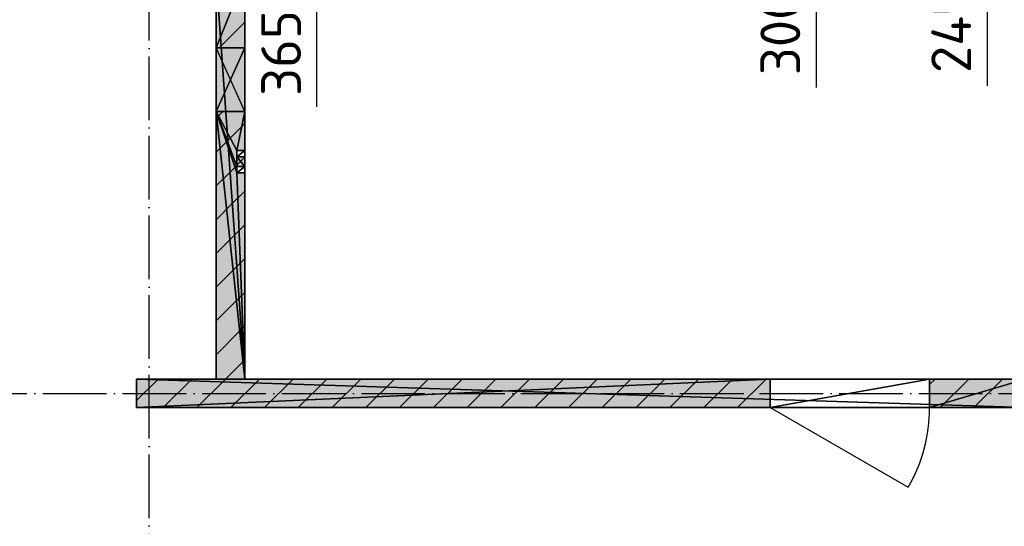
# Model space of a CAD drawing. Header units: millimetres. Extents: x 40580 to 559114, y -343730 to 81020.
# Tile 504 of 656: x 390385 to 396567, y -55257 to -52073. Entities that reach past the tile are written whole.
import ezdxf

# ---------------------------------------------------------------- set-up
doc = ezdxf.new("R2010")
doc.units = ezdxf.units.MM
doc.linetypes.add('______11', pattern=[500, 400, -50, 0, -50])
doc.linetypes.add('______5', pattern=[1100, 800, -100, 100, -100])
for name, color, linetype in [('____________', 7, 'Continuous'), ('___________________', 253, '______5'), ('__________________________', 22, 'Continuous'), ('Тонкие', 7, 'Continuous')]:
    doc.layers.add(name, color=color, linetype=linetype)
doc.styles.add('ISOCPEUR', font='isocpeur.ttf')
doc.dimstyles.new('СПДС', dxfattribs={"dimscale": 125, "dimtxt": 250, "dimasz": 50, "dimexe": 50, "dimexo": 10, "dimgap": 100, "dimtad": 1, "dimdec": 0, "dimtxsty": 'ISOCPEUR', "dimblk": 'OBLIQUE', "dimcen": 50, "dimdle": 50, "dimadec": 0, "dimazin": 2, "dimtfac": 0.75, "dimtdec": 0, "dimtmove": 1, "dimatfit": 3, "dimfxl": 1, "dimtfill": 1, "dimtolj": 1, "dimarcsym": 1})

# ---------------------------------------------------------------- blocks, each defined once
blk = doc.blocks.new('_OBLIQUE')
at = {"color": 0, "linetype": 'ByBlock'}
blk.add_line((-0.5, -0.5), (0.5, 0.5), dxfattribs=at)
blk = doc.blocks.new('*D19271')
at = {"layer": 'Defpoints', "color": 0}
for p in [(391363.2, -51181), (390249.1, -51621), (391298.1, -51621)]:
    blk.add_point(p, dxfattribs=at)
at = {"layer": 'Тонкие', "color": 0, "lineweight": -2}
for p, q in [((391353.2, -51181), (390199.1, -51181)), ((390249.1, -51131), (390249.1, -51671)), ((391288.1, -51621), (390199.1, -51621)), ((390249.1, -51621), (390249.1, -52428.4))]:
    blk.add_line(p, q, dxfattribs=at)
at = {"layer": 'Тонкие', "color": 0, "lineweight": -2, "xscale": 50, "yscale": 50, "zscale": 50}
for p, rotation in [((390249.1, -51181), 90), ((390249.1, -51621), 270)]:
    blk.add_blockref('_OBLIQUE', p, dxfattribs=dict(at, rotation=rotation))
at = {"layer": 'Тонкие', "color": 0, "insert": (390024.1, -52065.9), "char_height": 250, "attachment_point": 5, "rotation": 90, "style": 'ISOCPEUR', "bg_fill": 3, "box_fill_scale": 1.1, "bg_fill_color": 256, "bg_fill_true_color": 13158600, "bg_fill_transparency": 0}
blk.add_mtext('\\A1;440', dxfattribs=at)
blk = doc.blocks.new('*D19277')
at = {"layer": 'Defpoints', "color": 0}
for p in [(391813.2, -51256), (391754.7, -51621), (391834, -51621)]:
    blk.add_point(p, dxfattribs=at)
at = {"layer": 'Тонкие', "color": 0, "lineweight": -2}
for p, q in [((391834, -51206), (391834, -51671)), ((391823.2, -51256), (391884, -51256)), ((392251.6, -51945.3), (391834, -51438.5)), ((391764.7, -51621), (391884, -51621)), ((392251.6, -52620.3), (392251.6, -51945.3))]:
    blk.add_line(p, q, dxfattribs=at)
at = {"layer": 'Тонкие', "color": 0, "lineweight": -2, "xscale": 50, "yscale": 50, "zscale": 50}
for p, rotation in [((391834, -51256), 90), ((391834, -51621), 270)]:
    blk.add_blockref('_OBLIQUE', p, dxfattribs=dict(at, rotation=rotation))
at = {"layer": 'Тонкие', "color": 0, "insert": (392026.6, -52282.8), "char_height": 250, "attachment_point": 5, "rotation": 90, "style": 'ISOCPEUR', "bg_fill": 3, "box_fill_scale": 1.1, "bg_fill_color": 256, "bg_fill_true_color": 13158600, "bg_fill_transparency": 0}
blk.add_mtext('\\A1;365', dxfattribs=at)
blk = doc.blocks.new('*D19295')
at = {"layer": 'Defpoints', "color": 0}
for p in [(395738.1, -51165.9), (395738.1, -51375.9), (396459, -51375.9)]:
    blk.add_point(p, dxfattribs=at)
at = {"layer": 'Тонкие', "color": 0, "lineweight": -2}
for p, q in [((396459, -51115.9), (396459, -51425.9)), ((395748.1, -51165.9), (396509, -51165.9)), ((397169.5, -51915.9), (396459, -51270.9)), ((395748.1, -51375.9), (396509, -51375.9)), ((397169.5, -52540.9), (397169.5, -51915.9))]:
    blk.add_line(p, q, dxfattribs=at)
at = {"layer": 'Тонкие', "color": 0, "lineweight": -2, "xscale": 50, "yscale": 50, "zscale": 50}
for p, rotation in [((396459, -51165.9), 90), ((396459, -51375.9), 270)]:
    blk.add_blockref('_OBLIQUE', p, dxfattribs=dict(at, rotation=rotation))
at = {"layer": 'Тонкие', "color": 0, "insert": (396944.5, -52228.4), "char_height": 250, "attachment_point": 5, "rotation": 90, "style": 'ISOCPEUR', "bg_fill": 3, "box_fill_scale": 1.1, "bg_fill_color": 256, "bg_fill_true_color": 13158600, "bg_fill_transparency": 0}
blk.add_mtext('\\A1;210', dxfattribs=at)
blk = doc.blocks.new('*D19296')
at = {"layer": 'Defpoints', "color": 0}
for p in [(395738.1, -51375.9), (395738.1, -51621), (396459, -51621)]:
    blk.add_point(p, dxfattribs=at)
at = {"layer": 'Тонкие', "color": 0, "lineweight": -2}
for p, q in [((395748.1, -51375.9), (396509, -51375.9)), ((396459, -51325.9), (396459, -51671)), ((395748.1, -51621), (396509, -51621)), ((396459, -51621), (396459, -52488.2))]:
    blk.add_line(p, q, dxfattribs=at)
at = {"layer": 'Тонкие', "color": 0, "lineweight": -2, "xscale": 50, "yscale": 50, "zscale": 50}
for p, rotation in [((396459, -51375.9), 90), ((396459, -51621), 270)]:
    blk.add_blockref('_OBLIQUE', p, dxfattribs=dict(at, rotation=rotation))
at = {"layer": 'Тонкие', "color": 0, "insert": (396234, -52138.2), "char_height": 250, "attachment_point": 5, "rotation": 90, "style": 'ISOCPEUR', "bg_fill": 3, "box_fill_scale": 1.1, "bg_fill_color": 256, "bg_fill_true_color": 13158600, "bg_fill_transparency": 0}
blk.add_mtext('\\A1;245', dxfattribs=at)
blk = doc.blocks.new('*D19302')
at = {"layer": 'Defpoints', "color": 0}
for p in [(395338.1, -51320.9), (395386.1, -51621), (395395.8, -51621)]:
    blk.add_point(p, dxfattribs=at)
at = {"layer": 'Тонкие', "color": 0, "lineweight": -2}
for p, q in [((395386.1, -51270.9), (395386.1, -51671)), ((395348.1, -51320.9), (395436.1, -51320.9)), ((395385.8, -51621), (395336.1, -51621)), ((395386.1, -51621), (395386.1, -52500.2))]:
    blk.add_line(p, q, dxfattribs=at)
at = {"layer": 'Тонкие', "color": 0, "lineweight": -2, "xscale": 50, "yscale": 50, "zscale": 50}
for p, rotation in [((395386.1, -51320.9), 90), ((395386.1, -51621), 270)]:
    blk.add_blockref('_OBLIQUE', p, dxfattribs=dict(at, rotation=rotation))
at = {"layer": 'Тонкие', "color": 0, "insert": (395161.1, -52162.7), "char_height": 250, "attachment_point": 5, "rotation": 90, "style": 'ISOCPEUR', "bg_fill": 3, "box_fill_scale": 1.1, "bg_fill_color": 256, "bg_fill_true_color": 13158600, "bg_fill_transparency": 0}
blk.add_mtext('\\A1;300', dxfattribs=at)

msp = doc.modelspace()

# ---------------------------------------------------------------- hatches: boundary and pattern name
at = {"layer": '____________', "linetype": 'Continuous'}
h = msp.add_hatch(color=9, dxfattribs=at)
h.paths.add_polyline_path([(391798.1, -54331), (391798.1, -53036), (391748.1, -53036), (391748.1, -52996), (391798.1, -52996), (391798.1, -52936), (391748.1, -52936), (391748.1, -52896), (391798.1, -52896), (391798.1, -52651), (391678.6, -52651), (391618.1, -52651), (391618.1, -54331)])
h.paths.add_polyline_path([(391618.1, -51801), (391618.1, -52251), (391650.1, -52251)])
h.paths.add_polyline_path([(391650.1, -52251), (391798.1, -52251), (391798.1, -51801), (391618.1, -51801)])
h = msp.add_hatch(color=9, dxfattribs=at)
h.paths.add_polyline_path([(395098.1, -54331), (391118.1, -54331), (391118.1, -54511), (395098.1, -54511)])
h.paths.add_polyline_path([(396098.1, -54331), (396098.1, -54511), (396698.1, -54511), (396698.1, -54331)])

# ---------------------------------------------------------------- linework, layer by layer
at = {"layer": '____________', "color": 253, "linetype": '______11'}
for p, q in [((391618.1, -52693.7, -3800), (391660.8, -52651, -3800)), ((391118.1, -54466.5, -3800), (391253.6, -54331, -3800)), ((391497.8, -54511, -3800), (391677.8, -54331, -3800)), ((391922.1, -54511, -3800), (392102.1, -54331, -3800)), ((392346.4, -54511, -3800), (392526.4, -54331, -3800)), ((392770.6, -54511, -3800), (392950.6, -54331, -3800)), ((393194.9, -54511, -3800), (393374.9, -54331, -3800)), ((393619.1, -54511, -3800), (393799.1, -54331, -3800)), ((394043.4, -54511, -3800), (394223.4, -54331, -3800)), ((394467.7, -54511, -3800), (394647.7, -54331, -3800)), ((394891.9, -54511, -3800), (395071.9, -54331, -3800))]:
    msp.add_line(p, q, dxfattribs=at)
at = {"layer": '____________', "color": 253, "linetype": '______5'}
for p, q in [((391285.7, -54511, -3800), (391465.7, -54331, -3800)), ((391710, -54511, -3800), (391890, -54331, -3800)), ((392134.2, -54511, -3800), (392314.2, -54331, -3800)), ((392558.5, -54511, -3800), (392738.5, -54331, -3800)), ((392982.8, -54511, -3800), (393162.8, -54331, -3800)), ((393407, -54511, -3800), (393587, -54331, -3800)), ((393831.3, -54511, -3800), (394011.3, -54331, -3800)), ((394255.5, -54511, -3800), (394435.5, -54331, -3800)), ((394679.8, -54511, -3800), (394859.8, -54331, -3800))]:
    msp.add_line(p, q, dxfattribs=at)
at = {"layer": '____________', "color": 7, "linetype": 'Continuous'}
msp.add_line((395098.1, -54511, -3800), (395964.1, -55011, -3800), dxfattribs=at)
at = {"layer": '____________', "color": 253, "linetype": '______11', "elevation": -3800}
for points in [[(391636.5, -52251), (391649.2, -52238.3), (391649.2, -52238.3), (391798.1, -52089.5)], [(391618.1, -53118), (391705.6, -53030.5), (391705.6, -53030.5), (391798.1, -52938)], [(391618.1, -53542.2), (391733.7, -53426.6), (391733.7, -53426.6), (391798.1, -53362.2)], [(391618.1, -53966.5), (391761.9, -53822.7), (391761.9, -53822.7), (391798.1, -53786.5)], [(391677.8, -54331), (391790.1, -54218.8), (391790.1, -54218.8), (391798.1, -54210.8)], [(396164.7, -54511), (396344.7, -54331), (396344.7, -54331)]]:
    msp.add_lwpolyline(points, dxfattribs=at)
at = {"layer": '____________', "color": 253, "linetype": '______5', "elevation": -3800}
for points in [[(391618.1, -52905.8), (391691.5, -52832.5), (391691.5, -52832.5), (391798.1, -52725.8)], [(391618.1, -53330.1), (391719.7, -53228.5), (391719.7, -53228.5), (391798.1, -53150.1)], [(391618.1, -53754.4), (391747.8, -53624.6), (391747.8, -53624.6), (391798.1, -53574.4)], [(391618.1, -54178.6), (391776, -54020.7), (391776, -54020.7), (391798.1, -53998.6)], [(396098.1, -54365.5), (396132.6, -54331), (396132.6, -54331)], [(396376.9, -54511), (396556.9, -54331), (396556.9, -54331)]]:
    msp.add_lwpolyline(points, dxfattribs=at)
at = {"layer": '____________', "color": 7, "linetype": 'Continuous'}
msp.add_arc((395098.1, -54511, -3800), 1000, 330, 0, dxfattribs=at)
at = {"layer": '___________________', "color": 253, "linetype": '______11'}
for p, q in [((391198.1, -88711, -3800), (391198.1, -38631, -3800)), ((380028.1, -54421, -3800), (401368.1, -54421, -3800))]:
    msp.add_line(p, q, dxfattribs=at)
at = {"layer": '__________________________', "color": 180, "linetype": 'Continuous'}
for p, q in [((391798.1, -52251, -3800), (391618.1, -52251, -3800)), ((391618.1, -52251, -3800), (391618.1, -52651, -3800)), ((391618.1, -52651, -3800), (391798.1, -52251, -3800)), ((391798.1, -52651, -3800), (391618.1, -52251, -3800)), ((391798.1, -52651, -3800), (391798.1, -52251, -3800)), ((391618.1, -52651, -3800), (391798.1, -52651, -3800))]:
    msp.add_line(p, q, dxfattribs=at)
at = {"layer": '__________________________', "color": 171, "linetype": 'Continuous'}
for points in [[(391618.1, -52651, -3800), (391618.1, -52251, -3800), (391798.1, -52651, -3800)], [(391798.1, -52651, -3800), (391618.1, -52251, -3800), (391798.1, -52251, -3800)]]:
    msp.add_solid(points, dxfattribs=at)

# ---------------------------------------------------------------- dimensions: what is measured, and where the dimension line sits
at = {"layer": 'Тонкие'}
for base, p1, p2, picture, middle in [((396459, -51375.9, -5400), (395738.1, -51165.9, -5400), (395738.1, -51375.9, -5400), '*D19295', (397169.5, -52015.9, -5400)), ((395386.1, -51621, -5750), (395338.1, -51320.9, -5750), (395395.8, -51621, -5750), '*D19302', (395358.4, -52162.7, -5750))]:
    dim = msp.add_linear_dim(base=base, p1=p1, p2=p2, angle=270, dimstyle='СПДС', override={"dimscale": 1, "dimtxsty": 'ISOCPEUR'}, dxfattribs=at)
    dim.commit()
    dim.dimension.update_dxf_attribs({"geometry": picture, "text_midpoint": middle, "dimtype": 160})

# ---------------------------------------------------------------- meshes
at = {"layer": '____________', "color": 7, "linetype": 'Continuous'}
mesh = msp.add_polyface(dxfattribs=at)
corners = [(391618.1, -52651, -4550), (391618.1, -52251, -4550), (391618.1, -52251, -4150), (391618.1, -51801, -4150), (391618.1, -51801, -7600), (391618.1, -54331, -7600), (391618.1, -54331, -4150), (391618.1, -52651, -4150)]
mesh.append_faces([[corners[k] for k in face] for face in [(1, 3, 4)]], dxfattribs={"vtx0": -1, "vtx2": -1, "color": 7})
mesh.append_faces([[corners[k] for k in face] for face in [(5, 6, 0), (4, 5, 0), (0, 1, 4)]], dxfattribs={"vtx1": -1, "vtx2": -1, "color": 7})
mesh.append_faces([[corners[k] for k in face] for face in [(6, 7, 0), (1, 2, 3)]], dxfattribs={"vtx2": -1, "color": 7})
mesh = msp.add_polyface(dxfattribs=at)
corners = [(391618.1, -52251, -4150), (391798.1, -52251, -4150), (391798.1, -51801, -4150), (391618.1, -51801, -4150)]
mesh.append_faces([[corners[k] for k in face] for face in [(1, 2, 0)]], dxfattribs={"vtx1": -1, "color": 7})
mesh.append_faces([[corners[k] for k in face] for face in [(2, 3, 0)]], dxfattribs={"vtx2": -1, "color": 7})
mesh = msp.add_polyface(dxfattribs=at)
corners = [(391798.1, -54331, -7600), (391618.1, -54331, -7600), (391618.1, -51801, -7600), (391798.1, -51801, -7600)]
mesh.append_faces([[corners[k] for k in face] for face in [(1, 2, 0)]], dxfattribs={"vtx1": -1, "color": 7})
mesh.append_faces([[corners[k] for k in face] for face in [(2, 3, 0)]], dxfattribs={"vtx2": -1, "color": 7})
mesh = msp.add_polyface(dxfattribs=at)
corners = [(391798.1, -52251, -4550), (391798.1, -52651, -4550), (391798.1, -52651, -4150), (391798.1, -52896, -4150), (391798.1, -52896, -4450), (391798.1, -52936, -4450), (391798.1, -52936, -4150), (391798.1, -52996, -4150), (391798.1, -52996, -4450), (391798.1, -53036, -4450), (391798.1, -53036, -4150), (391798.1, -54331, -4150), (391798.1, -54331, -7600), (391798.1, -51801, -7600), (391798.1, -51801, -4150), (391798.1, -52251, -4150)]
mesh.append_faces([[corners[k] for k in face] for face in [(1, 4, 13), (5, 8, 13)]], dxfattribs={"vtx0": -1, "vtx1": -1, "vtx2": -1, "color": 7})
mesh.append_faces([[corners[k] for k in face] for face in [(13, 14, 0), (0, 1, 13), (1, 2, 4), (4, 5, 13), (5, 6, 8), (8, 9, 13), (12, 13, 9), (11, 12, 9)]], dxfattribs={"vtx1": -1, "vtx2": -1, "color": 7})
mesh.append_faces([[corners[k] for k in face] for face in [(14, 15, 0), (2, 3, 4), (6, 7, 8), (9, 10, 11)]], dxfattribs={"vtx2": -1, "color": 7})
mesh = msp.add_polyface(dxfattribs=at)
corners = [(391798.1, -52251, -4150), (391618.1, -52251, -4150), (391618.1, -52251, -4550), (391798.1, -52251, -4550)]
mesh.append_faces([[corners[k] for k in face] for face in [(1, 2, 0)]], dxfattribs={"vtx1": -1, "color": 7})
mesh.append_faces([[corners[k] for k in face] for face in [(2, 3, 0)]], dxfattribs={"vtx2": -1, "color": 7})
mesh = msp.add_polyface(dxfattribs=at)
corners = [(391618.1, -52651, -4550), (391798.1, -52651, -4550), (391798.1, -52251, -4550), (391618.1, -52251, -4550)]
mesh.append_faces([[corners[k] for k in face] for face in [(1, 2, 0)]], dxfattribs={"vtx1": -1, "color": 7})
mesh.append_faces([[corners[k] for k in face] for face in [(2, 3, 0)]], dxfattribs={"vtx2": -1, "color": 7})
mesh = msp.add_polyface(dxfattribs=at)
corners = [(391618.1, -52651, -4150), (391798.1, -52651, -4150), (391798.1, -52651, -4550), (391618.1, -52651, -4550)]
mesh.append_faces([[corners[k] for k in face] for face in [(1, 2, 0)]], dxfattribs={"vtx1": -1, "color": 7})
mesh.append_faces([[corners[k] for k in face] for face in [(2, 3, 0)]], dxfattribs={"vtx2": -1, "color": 7})
mesh = msp.add_polyface(dxfattribs=at)
corners = [(391748.1, -52996, -4150), (391798.1, -52996, -4150), (391798.1, -52936, -4150), (391748.1, -52936, -4150), (391748.1, -52896, -4150), (391798.1, -52896, -4150), (391798.1, -52651, -4150), (391618.1, -52651, -4150), (391618.1, -54331, -4150), (391798.1, -54331, -4150), (391798.1, -53036, -4150), (391748.1, -53036, -4150)]
mesh.append_faces([[corners[k] for k in face] for face in [(11, 7, 9), (7, 0, 4)]], dxfattribs={"vtx0": -1, "vtx1": -1, "vtx2": -1, "color": 7})
mesh.append_faces([[corners[k] for k in face] for face in [(0, 3, 4), (4, 6, 7)]], dxfattribs={"vtx0": -1, "vtx2": -1, "color": 7})
mesh.append_faces([[corners[k] for k in face] for face in [(11, 0, 7), (0, 1, 3)]], dxfattribs={"vtx1": -1, "vtx2": -1, "color": 7})
mesh.append_faces([[corners[k] for k in face] for face in [(9, 10, 11), (7, 8, 9), (1, 2, 3), (4, 5, 6)]], dxfattribs={"vtx2": -1, "color": 7})
mesh = msp.add_polyface(dxfattribs=at)
corners = [(391748.1, -52896, -4150), (391748.1, -52936, -4150), (391748.1, -52936, -4450), (391748.1, -52896, -4450)]
mesh.append_faces([[corners[k] for k in face] for face in [(1, 2, 0)]], dxfattribs={"vtx1": -1, "color": 7})
mesh.append_faces([[corners[k] for k in face] for face in [(2, 3, 0)]], dxfattribs={"vtx2": -1, "color": 7})
mesh = msp.add_polyface(dxfattribs=at)
corners = [(391798.1, -52896, -4150), (391748.1, -52896, -4150), (391748.1, -52896, -4450), (391798.1, -52896, -4450)]
mesh.append_faces([[corners[k] for k in face] for face in [(1, 2, 0)]], dxfattribs={"vtx1": -1, "color": 7})
mesh.append_faces([[corners[k] for k in face] for face in [(2, 3, 0)]], dxfattribs={"vtx2": -1, "color": 7})
mesh = msp.add_polyface(dxfattribs=at)
corners = [(391748.1, -52936, -4450), (391798.1, -52936, -4450), (391798.1, -52896, -4450), (391748.1, -52896, -4450)]
mesh.append_faces([[corners[k] for k in face] for face in [(1, 2, 0)]], dxfattribs={"vtx1": -1, "color": 7})
mesh.append_faces([[corners[k] for k in face] for face in [(2, 3, 0)]], dxfattribs={"vtx2": -1, "color": 7})
mesh = msp.add_polyface(dxfattribs=at)
corners = [(391748.1, -52936, -4150), (391798.1, -52936, -4150), (391798.1, -52936, -4450), (391748.1, -52936, -4450)]
mesh.append_faces([[corners[k] for k in face] for face in [(1, 2, 0)]], dxfattribs={"vtx1": -1, "color": 7})
mesh.append_faces([[corners[k] for k in face] for face in [(2, 3, 0)]], dxfattribs={"vtx2": -1, "color": 7})
mesh = msp.add_polyface(dxfattribs=at)
corners = [(391748.1, -52996, -4150), (391748.1, -53036, -4150), (391748.1, -53036, -4450), (391748.1, -52996, -4450)]
mesh.append_faces([[corners[k] for k in face] for face in [(1, 2, 0)]], dxfattribs={"vtx1": -1, "color": 7})
mesh.append_faces([[corners[k] for k in face] for face in [(2, 3, 0)]], dxfattribs={"vtx2": -1, "color": 7})
mesh = msp.add_polyface(dxfattribs=at)
corners = [(391798.1, -52996, -4150), (391748.1, -52996, -4150), (391748.1, -52996, -4450), (391798.1, -52996, -4450)]
mesh.append_faces([[corners[k] for k in face] for face in [(1, 2, 0)]], dxfattribs={"vtx1": -1, "color": 7})
mesh.append_faces([[corners[k] for k in face] for face in [(2, 3, 0)]], dxfattribs={"vtx2": -1, "color": 7})
mesh = msp.add_polyface(dxfattribs=at)
corners = [(391748.1, -53036, -4450), (391798.1, -53036, -4450), (391798.1, -52996, -4450), (391748.1, -52996, -4450)]
mesh.append_faces([[corners[k] for k in face] for face in [(1, 2, 0)]], dxfattribs={"vtx1": -1, "color": 7})
mesh.append_faces([[corners[k] for k in face] for face in [(2, 3, 0)]], dxfattribs={"vtx2": -1, "color": 7})
mesh = msp.add_polyface(dxfattribs=at)
corners = [(391748.1, -53036, -4150), (391798.1, -53036, -4150), (391798.1, -53036, -4450), (391748.1, -53036, -4450)]
mesh.append_faces([[corners[k] for k in face] for face in [(1, 2, 0)]], dxfattribs={"vtx1": -1, "color": 7})
mesh.append_faces([[corners[k] for k in face] for face in [(2, 3, 0)]], dxfattribs={"vtx2": -1, "color": 7})
mesh = msp.add_polyface(dxfattribs=at)
corners = [(396698.1, -54511, -4150), (396698.1, -54331, -4150), (391118.1, -54331, -4150), (391118.1, -54511, -4150)]
mesh.append_faces([[corners[k] for k in face] for face in [(1, 2, 0)]], dxfattribs={"vtx1": -1, "color": 7})
mesh.append_faces([[corners[k] for k in face] for face in [(2, 3, 0)]], dxfattribs={"vtx2": -1, "color": 7})
mesh = msp.add_polyface(dxfattribs=at)
corners = [(395098.1, -54331, -7600), (395098.1, -54511, -7600), (391118.1, -54511, -7600), (391118.1, -54331, -7600)]
mesh.append_faces([[corners[k] for k in face] for face in [(1, 2, 0)]], dxfattribs={"vtx1": -1, "color": 7})
mesh.append_faces([[corners[k] for k in face] for face in [(2, 3, 0)]], dxfattribs={"vtx2": -1, "color": 7})
mesh = msp.add_polyface(dxfattribs=at)
corners = [(396698.1, -54331, -7600), (396098.1, -54331, -7600), (396098.1, -54331, -5400), (395098.1, -54331, -5400), (395098.1, -54331, -7600), (391118.1, -54331, -7600), (391118.1, -54331, -4150), (396698.1, -54331, -4150)]
mesh.append_faces([[corners[k] for k in face] for face in [(7, 0, 2), (2, 3, 7), (6, 7, 3), (3, 4, 6)]], dxfattribs={"vtx1": -1, "vtx2": -1, "color": 7})
mesh.append_faces([[corners[k] for k in face] for face in [(0, 1, 2), (4, 5, 6)]], dxfattribs={"vtx2": -1, "color": 7})
mesh = msp.add_polyface(dxfattribs=at)
corners = [(391118.1, -54331, -7600), (391118.1, -54511, -7600), (391118.1, -54511, -4150), (391118.1, -54331, -4150)]
mesh.append_faces([[corners[k] for k in face] for face in [(1, 2, 0)]], dxfattribs={"vtx1": -1, "color": 7})
mesh.append_faces([[corners[k] for k in face] for face in [(2, 3, 0)]], dxfattribs={"vtx2": -1, "color": 7})
mesh = msp.add_polyface(dxfattribs=at)
corners = [(391618.1, -54331, -7600), (391798.1, -54331, -7600), (391798.1, -54331, -4150), (391618.1, -54331, -4150)]
mesh.append_faces([[corners[k] for k in face] for face in [(1, 2, 0)]], dxfattribs={"vtx1": -1, "color": 7})
mesh.append_faces([[corners[k] for k in face] for face in [(2, 3, 0)]], dxfattribs={"vtx2": -1, "color": 7})
mesh = msp.add_polyface(dxfattribs=at)
corners = [(395098.1, -54511, -5400), (395098.1, -54331, -5400), (396098.1, -54331, -5400), (396098.1, -54511, -5400)]
mesh.append_faces([[corners[k] for k in face] for face in [(1, 2, 0)]], dxfattribs={"vtx1": -1, "color": 7})
mesh.append_faces([[corners[k] for k in face] for face in [(2, 3, 0)]], dxfattribs={"vtx2": -1, "color": 7})
mesh = msp.add_polyface(dxfattribs=at)
corners = [(395098.1, -54331, -5400), (395098.1, -54511, -5400), (395098.1, -54511, -7600), (395098.1, -54331, -7600)]
mesh.append_faces([[corners[k] for k in face] for face in [(1, 2, 0)]], dxfattribs={"vtx1": -1, "color": 7})
mesh.append_faces([[corners[k] for k in face] for face in [(2, 3, 0)]], dxfattribs={"vtx2": -1, "color": 7})
mesh = msp.add_polyface(dxfattribs=at)
corners = [(396098.1, -54511, -5400), (396098.1, -54331, -5400), (396098.1, -54331, -7600), (396098.1, -54511, -7600)]
mesh.append_faces([[corners[k] for k in face] for face in [(1, 2, 0)]], dxfattribs={"vtx1": -1, "color": 7})
mesh.append_faces([[corners[k] for k in face] for face in [(2, 3, 0)]], dxfattribs={"vtx2": -1, "color": 7})
mesh = msp.add_polyface(dxfattribs=at)
corners = [(396698.1, -54331, -7600), (396698.1, -54511, -7600), (396098.1, -54511, -7600), (396098.1, -54331, -7600)]
mesh.append_faces([[corners[k] for k in face] for face in [(1, 2, 0)]], dxfattribs={"vtx1": -1, "color": 7})
mesh.append_faces([[corners[k] for k in face] for face in [(2, 3, 0)]], dxfattribs={"vtx2": -1, "color": 7})
mesh = msp.add_polyface(dxfattribs=at)
corners = [(391118.1, -54511, -7600), (395098.1, -54511, -7600), (395098.1, -54511, -5400), (396098.1, -54511, -5400), (396098.1, -54511, -7600), (396698.1, -54511, -7600), (396698.1, -54511, -4150), (391118.1, -54511, -4150)]
mesh.append_faces([[corners[k] for k in face] for face in [(2, 6, 7)]], dxfattribs={"vtx0": -1, "vtx2": -1, "color": 7})
mesh.append_faces([[corners[k] for k in face] for face in [(7, 0, 2), (2, 3, 6), (3, 4, 6)]], dxfattribs={"vtx1": -1, "vtx2": -1, "color": 7})
mesh.append_faces([[corners[k] for k in face] for face in [(0, 1, 2), (4, 5, 6)]], dxfattribs={"vtx2": -1, "color": 7})

# ---------------------------------------------------------------- next in the draw order: dimensions: what is measured, and where the dimension line sits
at = {"layer": 'Тонкие'}
for base, p1, p2, picture, middle in [((390249.1, -51621, -5400), (391363.2, -51181, -5400), (391298.1, -51621, -5400), '*D19271', (390231.3, -52065.9, -5400)), ((391834, -51621, -5750), (391813.2, -51256, -5750), (391754.7, -51621, -5750), '*D19277', (392251.6, -52045.3, -5750)), ((396459, -51621, -5400), (395738.1, -51375.9, -5400), (395738.1, -51621, -5400), '*D19296', (396456.7, -52138.2, -5400))]:
    dim = msp.add_linear_dim(base=base, p1=p1, p2=p2, angle=270, dimstyle='СПДС', override={"dimscale": 1, "dimtxsty": 'ISOCPEUR'}, dxfattribs=at)
    dim.commit()
    dim.dimension.update_dxf_attribs({"geometry": picture, "text_midpoint": middle, "dimtype": 160})

doc.saveas('drawing.dxf')
